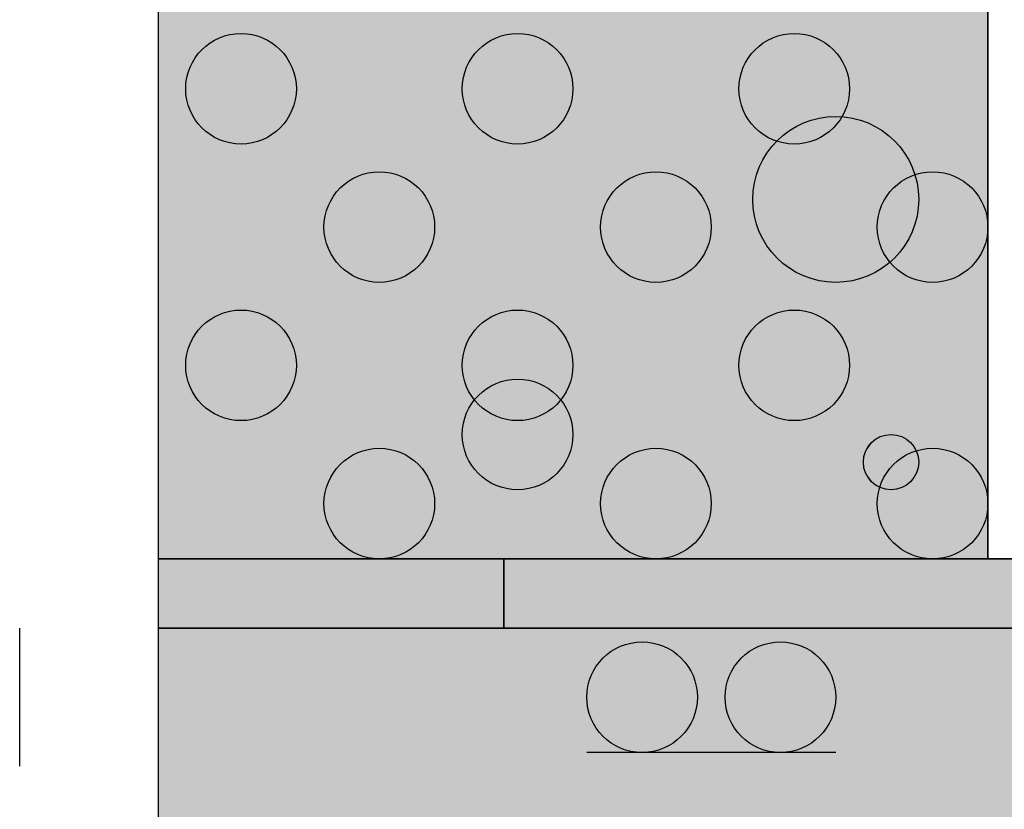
# Model space of a CAD drawing. Header units: metres. Extents: x 3458045 to 3462392, y 5482308 to 5484762.
# Tile 386 of 458: x 3461256.16 to 3461257.59, y 5484000.16 to 5484001.31. Entities that reach past the tile are written whole.
import ezdxf

# ---------------------------------------------------------------- set-up
doc = ezdxf.new("R2010")
doc.units = ezdxf.units.M
for name, color, linetype in [('BAUER_BK 2014', 1, 'CONTINUOUS'), ('WBObjGr', 7, 'CONTINUOUS'), ('WBObjSy', 7, 'CONTINUOUS')]:
    doc.layers.add(name, color=color, linetype=linetype)

# ---------------------------------------------------------------- blocks, each defined once
blk = doc.blocks.new('A$C78052E65')
at = {"layer": 'WBObjGr', "color": 7, "linetype": 'Continuous'}
for points in [[(-5, 0), (-5, -10)], [(-5, -4.4), (-3, -4.4)], [(-5, -4.5), (-3, -4.5)]]:
    blk.add_lwpolyline(points, dxfattribs=at)
at = {"layer": 'WBObjSy', "color": 30, "linetype": 'Continuous'}
for points in [[(-3.8, -4.4), (-3.8, -1.8), (-5, -1.8), (-5, -4.4), (-3.8, -4.4)], [(-3, -4.5), (-3, -4.4), (-4.5, -4.4), (-4.5, -4.5), (-3, -4.5)]]:
    blk.add_lwpolyline(points, dxfattribs=at)
at = {"layer": 'WBObjSy', "color": 7, "linetype": 'Continuous'}
for points in [[(-3.8, -4.4), (-3.8, -1.8), (-5, -1.8), (-5, -4.4), (-3.8, -4.4)], [(-3, -4.4), (-3, -1.8), (-3.8, -1.8), (-3.8, -4.4), (-3, -4.4)], [(-3, -4.5), (-3, -4.4), (-5, -4.4), (-5, -4.5), (-3, -4.5)], [(-5.2, -4.7), (-5.2, -4.5)], [(-3, -5.1), (-3, -4.5), (-5, -4.5), (-5, -5.1), (-3, -5.1)], [(-4.02, -4.68), (-4.38, -4.68)]]:
    blk.add_lwpolyline(points, dxfattribs=at)
at = {"layer": 'WBObjSy', "color": 2, "linetype": 'Continuous'}
blk.add_lwpolyline([(-4.5, -4.5), (-4.5, -4.4), (-5, -4.4), (-5, -4.5), (-4.5, -4.5)], dxfattribs=at)
at = {"layer": 'WBObjSy', "color": 62, "linetype": 'Continuous'}
blk.add_lwpolyline([(-3, -5.1), (-3, -4.5), (-5, -4.5), (-5, -5.1), (-3, -5.1)], dxfattribs=at)
at = {"layer": 'WBObjSy', "color": 7, "linetype": 'Continuous'}
for centre, radius in [((-4.88, -3.72), 0.08), ((-4.48, -3.72), 0.08), ((-4.08, -3.72), 0.08), ((-4.02, -3.88), 0.12), ((-4.68, -3.92), 0.08), ((-4.28, -3.92), 0.08), ((-3.88, -3.92), 0.08), ((-4.88, -4.12), 0.08), ((-4.48, -4.12), 0.08), ((-4.08, -4.12), 0.08), ((-4.48, -4.22), 0.08), ((-3.94, -4.26), 0.04), ((-4.68, -4.32), 0.08), ((-4.28, -4.32), 0.08), ((-3.88, -4.32), 0.08), ((-4.3, -4.6), 0.08), ((-4.1, -4.6), 0.08)]:
    blk.add_circle(centre, radius, dxfattribs=at)
at = {"layer": 'WBObjSy', "color": 30, "linetype": 'Continuous'}
for points in [[(-3.8, -4.4), (-3.8, -1.8), (-5, -4.4), (-5, -1.8)], [(-3, -4.5), (-3, -4.4), (-4.5, -4.5), (-4.5, -4.4)]]:
    blk.add_solid(points, dxfattribs=at)
at = {"layer": 'WBObjSy', "color": 7, "linetype": 'Continuous'}
for points in [[(-4.952, -3.6874), (-4.934, -3.6606), (-4.904, -3.644)], [(-4.952, -3.6874), (-4.904, -3.644), (-4.84, -3.6508)], [(-4.934, -3.6606), (-4.92, -3.6508), (-4.904, -3.644)], [(-4.904, -3.644), (-4.888, -3.6404), (-4.872, -3.6404)], [(-4.904, -3.644), (-4.872, -3.6404), (-4.84, -3.6508)], [(-4.872, -3.6404), (-4.856, -3.644), (-4.84, -3.6508)], [(-4.552, -3.6874), (-4.534, -3.6606), (-4.504, -3.644)], [(-4.552, -3.6874), (-4.504, -3.644), (-4.44, -3.6508)], [(-4.534, -3.6606), (-4.52, -3.6508), (-4.504, -3.644)], [(-4.504, -3.644), (-4.488, -3.6404), (-4.472, -3.6404)], [(-4.504, -3.644), (-4.472, -3.6404), (-4.44, -3.6508)], [(-4.472, -3.6404), (-4.456, -3.644), (-4.44, -3.6508)], [(-4.152, -3.6874), (-4.134, -3.6606), (-4.104, -3.644)], [(-4.152, -3.6874), (-4.104, -3.644), (-4.04, -3.6508)], [(-4.134, -3.6606), (-4.12, -3.6508), (-4.104, -3.644)], [(-4.104, -3.644), (-4.088, -3.6404), (-4.072, -3.6404)], [(-4.104, -3.644), (-4.072, -3.6404), (-4.04, -3.6508)], [(-4.072, -3.6404), (-4.056, -3.644), (-4.04, -3.6508)], [(-4.934, -3.7794), (-4.952, -3.6874), (-4.84, -3.6508)], [(-4.84, -3.6508), (-4.816, -3.767), (-4.934, -3.7794)], [(-4.84, -3.6508), (-4.826, -3.6606), (-4.816, -3.673)], [(-4.84, -3.6508), (-4.816, -3.673), (-4.802, -3.7034)], [(-4.84, -3.6508), (-4.802, -3.7034), (-4.816, -3.767)], [(-4.534, -3.7794), (-4.552, -3.6874), (-4.44, -3.6508)], [(-4.44, -3.6508), (-4.416, -3.767), (-4.534, -3.7794)], [(-4.44, -3.6508), (-4.426, -3.6606), (-4.416, -3.673)], [(-4.44, -3.6508), (-4.416, -3.673), (-4.402, -3.7034)], [(-4.44, -3.6508), (-4.402, -3.7034), (-4.416, -3.767)], [(-4.134, -3.7794), (-4.152, -3.6874), (-4.04, -3.6508)], [(-4.04, -3.6508), (-4.016, -3.767), (-4.134, -3.7794)], [(-4.04, -3.6508), (-4.026, -3.6606), (-4.016, -3.673)], [(-4.04, -3.6508), (-4.016, -3.673), (-4.002, -3.7034)], [(-4.04, -3.6508), (-4.002, -3.7034), (-4.016, -3.767)], [(-4.952, -3.6874), (-4.944, -3.673), (-4.934, -3.6606)], [(-4.816, -3.673), (-4.806, -3.6874), (-4.802, -3.7034)], [(-4.552, -3.6874), (-4.544, -3.673), (-4.534, -3.6606)], [(-4.416, -3.673), (-4.406, -3.6874), (-4.402, -3.7034)], [(-4.152, -3.6874), (-4.144, -3.673), (-4.134, -3.6606)], [(-4.016, -3.673), (-4.006, -3.6874), (-4.002, -3.7034)], [(-4.96, -3.72), (-4.958, -3.7034), (-4.952, -3.6874)], [(-4.952, -3.7526), (-4.96, -3.72), (-4.952, -3.6874)], [(-4.934, -3.7794), (-4.952, -3.7526), (-4.952, -3.6874)], [(-4.56, -3.72), (-4.558, -3.7034), (-4.552, -3.6874)], [(-4.552, -3.7526), (-4.56, -3.72), (-4.552, -3.6874)], [(-4.534, -3.7794), (-4.552, -3.7526), (-4.552, -3.6874)], [(-4.16, -3.72), (-4.158, -3.7034), (-4.152, -3.6874)], [(-4.152, -3.7526), (-4.16, -3.72), (-4.152, -3.6874)], [(-4.134, -3.7794), (-4.152, -3.7526), (-4.152, -3.6874)], [(-4.802, -3.7034), (-4.802, -3.7366), (-4.816, -3.767)], [(-4.802, -3.7034), (-4.8, -3.72), (-4.802, -3.7366)], [(-4.402, -3.7034), (-4.402, -3.7366), (-4.416, -3.767)], [(-4.402, -3.7034), (-4.4, -3.72), (-4.402, -3.7366)], [(-4.002, -3.7034), (-4.002, -3.7366), (-4.016, -3.767)], [(-4.002, -3.7034), (-4, -3.72), (-4.002, -3.7366)], [(-4.802, -3.7366), (-4.806, -3.7526), (-4.816, -3.767)], [(-4.402, -3.7366), (-4.406, -3.7526), (-4.416, -3.767)], [(-4.002, -3.7366), (-4.006, -3.7526), (-4.016, -3.767)], [(-4.934, -3.7794), (-4.944, -3.767), (-4.952, -3.7526)], [(-4.534, -3.7794), (-4.544, -3.767), (-4.552, -3.7526)], [(-4.134, -3.7794), (-4.144, -3.767), (-4.152, -3.7526)], [(-4.816, -3.767), (-4.872, -3.7996), (-4.934, -3.7794)], [(-4.816, -3.767), (-4.84, -3.7892), (-4.872, -3.7996)], [(-4.816, -3.767), (-4.826, -3.7794), (-4.84, -3.7892)], [(-4.416, -3.767), (-4.472, -3.7996), (-4.534, -3.7794)], [(-4.416, -3.767), (-4.44, -3.7892), (-4.472, -3.7996)], [(-4.416, -3.767), (-4.426, -3.7794), (-4.44, -3.7892)], [(-4.016, -3.767), (-4.072, -3.7996), (-4.134, -3.7794)], [(-4.13, -3.8312), (-4.1, -3.7908), (-4.056, -3.7658)], [(-4.13, -3.8312), (-4.056, -3.7658), (-3.96, -3.776)], [(-4.1, -3.7908), (-4.08, -3.776), (-4.056, -3.7658)], [(-4.016, -3.767), (-4.04, -3.7892), (-4.072, -3.7996)], [(-4.056, -3.7658), (-4.032, -3.7606), (-4.008, -3.7606)], [(-4.056, -3.7658), (-4.008, -3.7606), (-3.96, -3.776)], [(-4.016, -3.767), (-4.026, -3.7794), (-4.04, -3.7892)], [(-4.008, -3.7606), (-3.982, -3.7658), (-3.96, -3.776)], [(-4.904, -3.796), (-4.92, -3.7892), (-4.934, -3.7794)], [(-4.872, -3.7996), (-4.904, -3.796), (-4.934, -3.7794)], [(-4.504, -3.796), (-4.52, -3.7892), (-4.534, -3.7794)], [(-4.472, -3.7996), (-4.504, -3.796), (-4.534, -3.7794)], [(-4.104, -3.796), (-4.12, -3.7892), (-4.134, -3.7794)], [(-4.072, -3.7996), (-4.104, -3.796), (-4.134, -3.7794)], [(-4.1, -3.9692), (-4.13, -3.8312), (-3.96, -3.776)], [(-3.96, -3.776), (-3.922, -3.9506), (-4.1, -3.9692)], [(-3.96, -3.776), (-3.94, -3.7908), (-3.922, -3.8094)], [(-3.96, -3.776), (-3.922, -3.8094), (-3.902, -3.855)], [(-3.96, -3.776), (-3.902, -3.855), (-3.922, -3.9506)], [(-4.872, -3.7996), (-4.888, -3.7996), (-4.904, -3.796)], [(-4.84, -3.7892), (-4.856, -3.796), (-4.872, -3.7996)], [(-4.472, -3.7996), (-4.488, -3.7996), (-4.504, -3.796)], [(-4.44, -3.7892), (-4.456, -3.796), (-4.472, -3.7996)], [(-4.13, -3.8312), (-4.116, -3.8094), (-4.1, -3.7908)], [(-4.072, -3.7996), (-4.088, -3.7996), (-4.104, -3.796)], [(-4.04, -3.7892), (-4.056, -3.796), (-4.072, -3.7996)], [(-3.922, -3.8094), (-3.91, -3.8312), (-3.902, -3.855)], [(-4.752, -3.8874), (-4.734, -3.8606), (-4.704, -3.844)], [(-4.752, -3.8874), (-4.704, -3.844), (-4.64, -3.8508)], [(-4.734, -3.8606), (-4.72, -3.8508), (-4.704, -3.844)], [(-4.704, -3.844), (-4.688, -3.8404), (-4.672, -3.8404)], [(-4.704, -3.844), (-4.672, -3.8404), (-4.64, -3.8508)], [(-4.672, -3.8404), (-4.656, -3.844), (-4.64, -3.8508)], [(-4.352, -3.8874), (-4.334, -3.8606), (-4.304, -3.844)], [(-4.352, -3.8874), (-4.304, -3.844), (-4.24, -3.8508)], [(-4.334, -3.8606), (-4.32, -3.8508), (-4.304, -3.844)], [(-4.304, -3.844), (-4.288, -3.8404), (-4.272, -3.8404)], [(-4.304, -3.844), (-4.272, -3.8404), (-4.24, -3.8508)], [(-4.272, -3.8404), (-4.256, -3.844), (-4.24, -3.8508)], [(-4.14, -3.88), (-4.138, -3.855), (-4.13, -3.8312)], [(-4.13, -3.9288), (-4.14, -3.88), (-4.13, -3.8312)], [(-4.1, -3.9692), (-4.13, -3.9288), (-4.13, -3.8312)], [(-3.952, -3.8874), (-3.934, -3.8606), (-3.904, -3.844)], [(-3.952, -3.8874), (-3.904, -3.844), (-3.84, -3.8508)], [(-3.934, -3.8606), (-3.92, -3.8508), (-3.904, -3.844)], [(-3.904, -3.844), (-3.888, -3.8404), (-3.872, -3.8404)], [(-3.904, -3.844), (-3.872, -3.8404), (-3.84, -3.8508)], [(-3.872, -3.8404), (-3.856, -3.844), (-3.84, -3.8508)], [(-4.734, -3.9794), (-4.752, -3.8874), (-4.64, -3.8508)], [(-4.64, -3.8508), (-4.616, -3.967), (-4.734, -3.9794)], [(-4.64, -3.8508), (-4.626, -3.8606), (-4.616, -3.873)], [(-4.64, -3.8508), (-4.616, -3.873), (-4.602, -3.9034)], [(-4.64, -3.8508), (-4.602, -3.9034), (-4.616, -3.967)], [(-4.334, -3.9794), (-4.352, -3.8874), (-4.24, -3.8508)], [(-4.24, -3.8508), (-4.216, -3.967), (-4.334, -3.9794)], [(-4.24, -3.8508), (-4.226, -3.8606), (-4.216, -3.873)], [(-4.24, -3.8508), (-4.216, -3.873), (-4.202, -3.9034)], [(-4.24, -3.8508), (-4.202, -3.9034), (-4.216, -3.967)], [(-3.934, -3.9794), (-3.952, -3.8874), (-3.84, -3.8508)], [(-3.84, -3.8508), (-3.816, -3.967), (-3.934, -3.9794)], [(-3.902, -3.855), (-3.902, -3.905), (-3.922, -3.9506)], [(-3.902, -3.855), (-3.9, -3.88), (-3.902, -3.905)], [(-3.84, -3.8508), (-3.826, -3.8606), (-3.816, -3.873)], [(-3.84, -3.8508), (-3.816, -3.873), (-3.802, -3.9034)], [(-3.84, -3.8508), (-3.802, -3.9034), (-3.816, -3.967)], [(-4.752, -3.8874), (-4.744, -3.873), (-4.734, -3.8606)], [(-4.352, -3.8874), (-4.344, -3.873), (-4.334, -3.8606)], [(-3.952, -3.8874), (-3.944, -3.873), (-3.934, -3.8606)], [(-4.616, -3.873), (-4.606, -3.8874), (-4.602, -3.9034)], [(-4.216, -3.873), (-4.206, -3.8874), (-4.202, -3.9034)], [(-3.816, -3.873), (-3.806, -3.8874), (-3.802, -3.9034)], [(-4.76, -3.92), (-4.758, -3.9034), (-4.752, -3.8874)], [(-4.752, -3.9526), (-4.76, -3.92), (-4.752, -3.8874)], [(-4.734, -3.9794), (-4.752, -3.9526), (-4.752, -3.8874)], [(-4.36, -3.92), (-4.358, -3.9034), (-4.352, -3.8874)], [(-4.352, -3.9526), (-4.36, -3.92), (-4.352, -3.8874)], [(-4.334, -3.9794), (-4.352, -3.9526), (-4.352, -3.8874)], [(-3.96, -3.92), (-3.958, -3.9034), (-3.952, -3.8874)], [(-3.952, -3.9526), (-3.96, -3.92), (-3.952, -3.8874)], [(-3.934, -3.9794), (-3.952, -3.9526), (-3.952, -3.8874)], [(-4.602, -3.9034), (-4.602, -3.9366), (-4.616, -3.967)], [(-4.602, -3.9034), (-4.6, -3.92), (-4.602, -3.9366)], [(-4.202, -3.9034), (-4.202, -3.9366), (-4.216, -3.967)], [(-4.202, -3.9034), (-4.2, -3.92), (-4.202, -3.9366)], [(-3.902, -3.905), (-3.91, -3.9288), (-3.922, -3.9506)], [(-3.802, -3.9034), (-3.802, -3.9366), (-3.816, -3.967)], [(-3.802, -3.9034), (-3.8, -3.92), (-3.802, -3.9366)], [(-4.1, -3.9692), (-4.116, -3.9506), (-4.13, -3.9288)], [(-4.602, -3.9366), (-4.606, -3.9526), (-4.616, -3.967)], [(-4.202, -3.9366), (-4.206, -3.9526), (-4.216, -3.967)], [(-3.802, -3.9366), (-3.806, -3.9526), (-3.816, -3.967)], [(-4.734, -3.9794), (-4.744, -3.967), (-4.752, -3.9526)], [(-4.334, -3.9794), (-4.344, -3.967), (-4.352, -3.9526)], [(-3.922, -3.9506), (-4.008, -3.9994), (-4.1, -3.9692)], [(-3.922, -3.9506), (-3.96, -3.984), (-4.008, -3.9994)], [(-3.922, -3.9506), (-3.94, -3.9692), (-3.96, -3.984)], [(-3.934, -3.9794), (-3.944, -3.967), (-3.952, -3.9526)], [(-4.616, -3.967), (-4.672, -3.9996), (-4.734, -3.9794)], [(-4.616, -3.967), (-4.64, -3.9892), (-4.672, -3.9996)], [(-4.616, -3.967), (-4.626, -3.9794), (-4.64, -3.9892)], [(-4.216, -3.967), (-4.272, -3.9996), (-4.334, -3.9794)], [(-4.216, -3.967), (-4.24, -3.9892), (-4.272, -3.9996)], [(-4.216, -3.967), (-4.226, -3.9794), (-4.24, -3.9892)], [(-4.056, -3.9942), (-4.08, -3.984), (-4.1, -3.9692)], [(-4.008, -3.9994), (-4.056, -3.9942), (-4.1, -3.9692)], [(-3.816, -3.967), (-3.872, -3.9996), (-3.934, -3.9794)], [(-3.816, -3.967), (-3.84, -3.9892), (-3.872, -3.9996)], [(-3.816, -3.967), (-3.826, -3.9794), (-3.84, -3.9892)], [(-4.704, -3.996), (-4.72, -3.9892), (-4.734, -3.9794)], [(-4.672, -3.9996), (-4.704, -3.996), (-4.734, -3.9794)], [(-4.304, -3.996), (-4.32, -3.9892), (-4.334, -3.9794)], [(-4.272, -3.9996), (-4.304, -3.996), (-4.334, -3.9794)], [(-3.96, -3.984), (-3.982, -3.9942), (-4.008, -3.9994)], [(-3.904, -3.996), (-3.92, -3.9892), (-3.934, -3.9794)], [(-3.872, -3.9996), (-3.904, -3.996), (-3.934, -3.9794)], [(-4.672, -3.9996), (-4.688, -3.9996), (-4.704, -3.996)], [(-4.64, -3.9892), (-4.656, -3.996), (-4.672, -3.9996)], [(-4.272, -3.9996), (-4.288, -3.9996), (-4.304, -3.996)], [(-4.24, -3.9892), (-4.256, -3.996), (-4.272, -3.9996)], [(-4.008, -3.9994), (-4.032, -3.9994), (-4.056, -3.9942)], [(-3.872, -3.9996), (-3.888, -3.9996), (-3.904, -3.996)], [(-3.84, -3.9892), (-3.856, -3.996), (-3.872, -3.9996)], [(-4.904, -4.044), (-4.888, -4.0404), (-4.872, -4.0404)], [(-4.904, -4.044), (-4.872, -4.0404), (-4.84, -4.0508)], [(-4.872, -4.0404), (-4.856, -4.044), (-4.84, -4.0508)], [(-4.504, -4.044), (-4.488, -4.0404), (-4.472, -4.0404)], [(-4.504, -4.044), (-4.472, -4.0404), (-4.44, -4.0508)], [(-4.472, -4.0404), (-4.456, -4.044), (-4.44, -4.0508)], [(-4.104, -4.044), (-4.088, -4.0404), (-4.072, -4.0404)], [(-4.104, -4.044), (-4.072, -4.0404), (-4.04, -4.0508)], [(-4.072, -4.0404), (-4.056, -4.044), (-4.04, -4.0508)], [(-4.952, -4.0874), (-4.934, -4.0606), (-4.904, -4.044)], [(-4.952, -4.0874), (-4.904, -4.044), (-4.84, -4.0508)], [(-4.934, -4.1794), (-4.952, -4.0874), (-4.84, -4.0508)], [(-4.934, -4.0606), (-4.92, -4.0508), (-4.904, -4.044)], [(-4.84, -4.0508), (-4.816, -4.167), (-4.934, -4.1794)], [(-4.84, -4.0508), (-4.826, -4.0606), (-4.816, -4.073)], [(-4.84, -4.0508), (-4.816, -4.073), (-4.802, -4.1034)], [(-4.84, -4.0508), (-4.802, -4.1034), (-4.816, -4.167)], [(-4.552, -4.0874), (-4.534, -4.0606), (-4.504, -4.044)], [(-4.552, -4.0874), (-4.504, -4.044), (-4.44, -4.0508)], [(-4.534, -4.1794), (-4.552, -4.0874), (-4.44, -4.0508)], [(-4.534, -4.0606), (-4.52, -4.0508), (-4.504, -4.044)], [(-4.44, -4.0508), (-4.416, -4.167), (-4.534, -4.1794)], [(-4.44, -4.0508), (-4.426, -4.0606), (-4.416, -4.073)], [(-4.44, -4.0508), (-4.416, -4.073), (-4.402, -4.1034)], [(-4.44, -4.0508), (-4.402, -4.1034), (-4.416, -4.167)], [(-4.152, -4.0874), (-4.134, -4.0606), (-4.104, -4.044)], [(-4.152, -4.0874), (-4.104, -4.044), (-4.04, -4.0508)], [(-4.134, -4.1794), (-4.152, -4.0874), (-4.04, -4.0508)], [(-4.134, -4.0606), (-4.12, -4.0508), (-4.104, -4.044)], [(-4.04, -4.0508), (-4.016, -4.167), (-4.134, -4.1794)], [(-4.04, -4.0508), (-4.026, -4.0606), (-4.016, -4.073)], [(-4.04, -4.0508), (-4.016, -4.073), (-4.002, -4.1034)], [(-4.04, -4.0508), (-4.002, -4.1034), (-4.016, -4.167)], [(-4.952, -4.0874), (-4.944, -4.073), (-4.934, -4.0606)], [(-4.552, -4.0874), (-4.544, -4.073), (-4.534, -4.0606)], [(-4.152, -4.0874), (-4.144, -4.073), (-4.134, -4.0606)], [(-4.816, -4.073), (-4.806, -4.0874), (-4.802, -4.1034)], [(-4.416, -4.073), (-4.406, -4.0874), (-4.402, -4.1034)], [(-4.016, -4.073), (-4.006, -4.0874), (-4.002, -4.1034)], [(-4.96, -4.12), (-4.958, -4.1034), (-4.952, -4.0874)], [(-4.952, -4.1526), (-4.96, -4.12), (-4.952, -4.0874)], [(-4.934, -4.1794), (-4.952, -4.1526), (-4.952, -4.0874)], [(-4.56, -4.12), (-4.558, -4.1034), (-4.552, -4.0874)], [(-4.552, -4.1526), (-4.56, -4.12), (-4.552, -4.0874)], [(-4.534, -4.1794), (-4.552, -4.1526), (-4.552, -4.0874)], [(-4.16, -4.12), (-4.158, -4.1034), (-4.152, -4.0874)], [(-4.152, -4.1526), (-4.16, -4.12), (-4.152, -4.0874)], [(-4.134, -4.1794), (-4.152, -4.1526), (-4.152, -4.0874)], [(-4.802, -4.1034), (-4.802, -4.1366), (-4.816, -4.167)], [(-4.802, -4.1034), (-4.8, -4.12), (-4.802, -4.1366)], [(-4.402, -4.1034), (-4.402, -4.1366), (-4.416, -4.167)], [(-4.402, -4.1034), (-4.4, -4.12), (-4.402, -4.1366)], [(-4.002, -4.1034), (-4.002, -4.1366), (-4.016, -4.167)], [(-4.002, -4.1034), (-4, -4.12), (-4.002, -4.1366)], [(-4.802, -4.1366), (-4.806, -4.1526), (-4.816, -4.167)], [(-4.504, -4.144), (-4.488, -4.1404), (-4.472, -4.1404)], [(-4.504, -4.144), (-4.472, -4.1404), (-4.44, -4.1508)], [(-4.472, -4.1404), (-4.456, -4.144), (-4.44, -4.1508)], [(-4.402, -4.1366), (-4.406, -4.1526), (-4.416, -4.167)], [(-4.002, -4.1366), (-4.006, -4.1526), (-4.016, -4.167)], [(-4.934, -4.1794), (-4.944, -4.167), (-4.952, -4.1526)], [(-4.552, -4.1874), (-4.534, -4.1606), (-4.504, -4.144)], [(-4.552, -4.1874), (-4.504, -4.144), (-4.44, -4.1508)], [(-4.534, -4.2794), (-4.552, -4.1874), (-4.44, -4.1508)], [(-4.534, -4.1794), (-4.544, -4.167), (-4.552, -4.1526)], [(-4.534, -4.1606), (-4.52, -4.1508), (-4.504, -4.144)], [(-4.44, -4.1508), (-4.416, -4.267), (-4.534, -4.2794)], [(-4.44, -4.1508), (-4.426, -4.1606), (-4.416, -4.173)], [(-4.44, -4.1508), (-4.416, -4.173), (-4.402, -4.2034)], [(-4.44, -4.1508), (-4.402, -4.2034), (-4.416, -4.267)], [(-4.134, -4.1794), (-4.144, -4.167), (-4.152, -4.1526)], [(-4.816, -4.167), (-4.872, -4.1996), (-4.934, -4.1794)], [(-4.816, -4.167), (-4.84, -4.1892), (-4.872, -4.1996)], [(-4.816, -4.167), (-4.826, -4.1794), (-4.84, -4.1892)], [(-4.552, -4.1874), (-4.544, -4.173), (-4.534, -4.1606)], [(-4.416, -4.167), (-4.472, -4.1996), (-4.534, -4.1794)], [(-4.416, -4.167), (-4.44, -4.1892), (-4.472, -4.1996)], [(-4.416, -4.167), (-4.426, -4.1794), (-4.44, -4.1892)], [(-4.016, -4.167), (-4.072, -4.1996), (-4.134, -4.1794)], [(-4.016, -4.167), (-4.04, -4.1892), (-4.072, -4.1996)], [(-4.016, -4.167), (-4.026, -4.1794), (-4.04, -4.1892)], [(-4.904, -4.196), (-4.92, -4.1892), (-4.934, -4.1794)], [(-4.872, -4.1996), (-4.904, -4.196), (-4.934, -4.1794)], [(-4.504, -4.196), (-4.52, -4.1892), (-4.534, -4.1794)], [(-4.472, -4.1996), (-4.504, -4.196), (-4.534, -4.1794)], [(-4.416, -4.173), (-4.406, -4.1874), (-4.402, -4.2034)], [(-4.104, -4.196), (-4.12, -4.1892), (-4.134, -4.1794)], [(-4.072, -4.1996), (-4.104, -4.196), (-4.134, -4.1794)], [(-4.872, -4.1996), (-4.888, -4.1996), (-4.904, -4.196)], [(-4.84, -4.1892), (-4.856, -4.196), (-4.872, -4.1996)], [(-4.56, -4.22), (-4.558, -4.2034), (-4.552, -4.1874)], [(-4.552, -4.2526), (-4.56, -4.22), (-4.552, -4.1874)], [(-4.534, -4.2794), (-4.552, -4.2526), (-4.552, -4.1874)], [(-4.472, -4.1996), (-4.488, -4.1996), (-4.504, -4.196)], [(-4.44, -4.1892), (-4.456, -4.196), (-4.472, -4.1996)], [(-4.072, -4.1996), (-4.088, -4.1996), (-4.104, -4.196)], [(-4.04, -4.1892), (-4.056, -4.196), (-4.072, -4.1996)], [(-4.402, -4.2034), (-4.402, -4.2366), (-4.416, -4.267)], [(-4.402, -4.2034), (-4.4, -4.22), (-4.402, -4.2366)], [(-3.976, -4.2438), (-3.966, -4.2302), (-3.952, -4.222)], [(-3.976, -4.2438), (-3.952, -4.222), (-3.92, -4.2254)], [(-3.966, -4.2898), (-3.976, -4.2438), (-3.92, -4.2254)], [(-3.966, -4.2302), (-3.96, -4.2254), (-3.952, -4.222)], [(-3.92, -4.2254), (-3.908, -4.2836), (-3.966, -4.2898)], [(-3.952, -4.222), (-3.944, -4.2202), (-3.936, -4.2202)], [(-3.952, -4.222), (-3.936, -4.2202), (-3.92, -4.2254)], [(-3.936, -4.2202), (-3.928, -4.222), (-3.92, -4.2254)], [(-3.92, -4.2254), (-3.912, -4.2302), (-3.908, -4.2364)], [(-3.92, -4.2254), (-3.908, -4.2364), (-3.9, -4.2516)], [(-3.92, -4.2254), (-3.9, -4.2516), (-3.908, -4.2836)], [(-4.704, -4.244), (-4.688, -4.2404), (-4.672, -4.2404)], [(-4.704, -4.244), (-4.672, -4.2404), (-4.64, -4.2508)], [(-4.672, -4.2404), (-4.656, -4.244), (-4.64, -4.2508)], [(-4.402, -4.2366), (-4.406, -4.2526), (-4.416, -4.267)], [(-4.304, -4.244), (-4.288, -4.2404), (-4.272, -4.2404)], [(-4.304, -4.244), (-4.272, -4.2404), (-4.24, -4.2508)], [(-4.272, -4.2404), (-4.256, -4.244), (-4.24, -4.2508)], [(-3.976, -4.2438), (-3.972, -4.2364), (-3.966, -4.2302)], [(-3.908, -4.2364), (-3.904, -4.2438), (-3.9, -4.2516)], [(-3.904, -4.244), (-3.888, -4.2404), (-3.872, -4.2404)], [(-3.904, -4.244), (-3.872, -4.2404), (-3.84, -4.2508)], [(-3.872, -4.2404), (-3.856, -4.244), (-3.84, -4.2508)], [(-4.752, -4.2874), (-4.734, -4.2606), (-4.704, -4.244)], [(-4.752, -4.2874), (-4.704, -4.244), (-4.64, -4.2508)], [(-4.734, -4.3794), (-4.752, -4.2874), (-4.64, -4.2508)], [(-4.734, -4.2606), (-4.72, -4.2508), (-4.704, -4.244)], [(-4.64, -4.2508), (-4.616, -4.367), (-4.734, -4.3794)], [(-4.64, -4.2508), (-4.626, -4.2606), (-4.616, -4.273)], [(-4.64, -4.2508), (-4.616, -4.273), (-4.602, -4.3034)], [(-4.64, -4.2508), (-4.602, -4.3034), (-4.616, -4.367)], [(-4.534, -4.2794), (-4.544, -4.267), (-4.552, -4.2526)], [(-4.352, -4.2874), (-4.334, -4.2606), (-4.304, -4.244)], [(-4.352, -4.2874), (-4.304, -4.244), (-4.24, -4.2508)], [(-4.334, -4.3794), (-4.352, -4.2874), (-4.24, -4.2508)], [(-4.334, -4.2606), (-4.32, -4.2508), (-4.304, -4.244)], [(-4.24, -4.2508), (-4.216, -4.367), (-4.334, -4.3794)], [(-4.24, -4.2508), (-4.226, -4.2606), (-4.216, -4.273)], [(-4.24, -4.2508), (-4.216, -4.273), (-4.202, -4.3034)], [(-4.24, -4.2508), (-4.202, -4.3034), (-4.216, -4.367)], [(-3.98, -4.26), (-3.978, -4.2516), (-3.976, -4.2438)], [(-3.976, -4.2762), (-3.98, -4.26), (-3.976, -4.2438)], [(-3.966, -4.2898), (-3.976, -4.2762), (-3.976, -4.2438)], [(-3.952, -4.2874), (-3.934, -4.2606), (-3.904, -4.244)], [(-3.952, -4.2874), (-3.904, -4.244), (-3.84, -4.2508)], [(-3.934, -4.3794), (-3.952, -4.2874), (-3.84, -4.2508)], [(-3.934, -4.2606), (-3.92, -4.2508), (-3.904, -4.244)], [(-3.84, -4.2508), (-3.816, -4.367), (-3.934, -4.3794)], [(-3.9, -4.2516), (-3.9, -4.2684), (-3.908, -4.2836)], [(-3.9, -4.2516), (-3.9, -4.26), (-3.9, -4.2684)], [(-3.84, -4.2508), (-3.826, -4.2606), (-3.816, -4.273)], [(-3.84, -4.2508), (-3.816, -4.273), (-3.802, -4.3034)], [(-3.84, -4.2508), (-3.802, -4.3034), (-3.816, -4.367)], [(-4.752, -4.2874), (-4.744, -4.273), (-4.734, -4.2606)], [(-4.416, -4.267), (-4.472, -4.2996), (-4.534, -4.2794)], [(-4.416, -4.267), (-4.44, -4.2892), (-4.472, -4.2996)], [(-4.416, -4.267), (-4.426, -4.2794), (-4.44, -4.2892)], [(-4.352, -4.2874), (-4.344, -4.273), (-4.334, -4.2606)], [(-3.952, -4.2874), (-3.944, -4.273), (-3.934, -4.2606)], [(-3.9, -4.2684), (-3.904, -4.2762), (-3.908, -4.2836)], [(-4.616, -4.273), (-4.606, -4.2874), (-4.602, -4.3034)], [(-4.504, -4.296), (-4.52, -4.2892), (-4.534, -4.2794)], [(-4.472, -4.2996), (-4.504, -4.296), (-4.534, -4.2794)], [(-4.216, -4.273), (-4.206, -4.2874), (-4.202, -4.3034)], [(-3.966, -4.2898), (-3.972, -4.2836), (-3.976, -4.2762)], [(-3.908, -4.2836), (-3.936, -4.2998), (-3.966, -4.2898)], [(-3.908, -4.2836), (-3.92, -4.2946), (-3.936, -4.2998)], [(-3.908, -4.2836), (-3.912, -4.2898), (-3.92, -4.2946)], [(-3.816, -4.273), (-3.806, -4.2874), (-3.802, -4.3034)], [(-4.76, -4.32), (-4.758, -4.3034), (-4.752, -4.2874)], [(-4.752, -4.3526), (-4.76, -4.32), (-4.752, -4.2874)], [(-4.734, -4.3794), (-4.752, -4.3526), (-4.752, -4.2874)], [(-4.472, -4.2996), (-4.488, -4.2996), (-4.504, -4.296)], [(-4.44, -4.2892), (-4.456, -4.296), (-4.472, -4.2996)], [(-4.36, -4.32), (-4.358, -4.3034), (-4.352, -4.2874)], [(-4.352, -4.3526), (-4.36, -4.32), (-4.352, -4.2874)], [(-4.334, -4.3794), (-4.352, -4.3526), (-4.352, -4.2874)], [(-3.952, -4.298), (-3.96, -4.2946), (-3.966, -4.2898)], [(-3.936, -4.2998), (-3.952, -4.298), (-3.966, -4.2898)], [(-3.96, -4.32), (-3.958, -4.3034), (-3.952, -4.2874)], [(-3.952, -4.3526), (-3.96, -4.32), (-3.952, -4.2874)], [(-3.934, -4.3794), (-3.952, -4.3526), (-3.952, -4.2874)], [(-3.936, -4.2998), (-3.944, -4.2998), (-3.952, -4.298)], [(-3.92, -4.2946), (-3.928, -4.298), (-3.936, -4.2998)], [(-4.602, -4.3034), (-4.602, -4.3366), (-4.616, -4.367)], [(-4.602, -4.3034), (-4.6, -4.32), (-4.602, -4.3366)], [(-4.202, -4.3034), (-4.202, -4.3366), (-4.216, -4.367)], [(-4.202, -4.3034), (-4.2, -4.32), (-4.202, -4.3366)], [(-3.802, -4.3034), (-3.802, -4.3366), (-3.816, -4.367)], [(-3.802, -4.3034), (-3.8, -4.32), (-3.802, -4.3366)], [(-4.602, -4.3366), (-4.606, -4.3526), (-4.616, -4.367)], [(-4.202, -4.3366), (-4.206, -4.3526), (-4.216, -4.367)], [(-3.802, -4.3366), (-3.806, -4.3526), (-3.816, -4.367)], [(-4.734, -4.3794), (-4.744, -4.367), (-4.752, -4.3526)], [(-4.334, -4.3794), (-4.344, -4.367), (-4.352, -4.3526)], [(-3.934, -4.3794), (-3.944, -4.367), (-3.952, -4.3526)], [(-4.616, -4.367), (-4.672, -4.3996), (-4.734, -4.3794)], [(-4.616, -4.367), (-4.64, -4.3892), (-4.672, -4.3996)], [(-4.616, -4.367), (-4.626, -4.3794), (-4.64, -4.3892)], [(-4.216, -4.367), (-4.272, -4.3996), (-4.334, -4.3794)], [(-4.216, -4.367), (-4.24, -4.3892), (-4.272, -4.3996)], [(-4.216, -4.367), (-4.226, -4.3794), (-4.24, -4.3892)], [(-3.816, -4.367), (-3.872, -4.3996), (-3.934, -4.3794)], [(-3.816, -4.367), (-3.84, -4.3892), (-3.872, -4.3996)], [(-3.816, -4.367), (-3.826, -4.3794), (-3.84, -4.3892)], [(-4.704, -4.396), (-4.72, -4.3892), (-4.734, -4.3794)], [(-4.672, -4.3996), (-4.704, -4.396), (-4.734, -4.3794)], [(-4.304, -4.396), (-4.32, -4.3892), (-4.334, -4.3794)], [(-4.272, -4.3996), (-4.304, -4.396), (-4.334, -4.3794)], [(-3.904, -4.396), (-3.92, -4.3892), (-3.934, -4.3794)], [(-3.872, -4.3996), (-3.904, -4.396), (-3.934, -4.3794)], [(-4.672, -4.3996), (-4.688, -4.3996), (-4.704, -4.396)], [(-4.64, -4.3892), (-4.656, -4.396), (-4.672, -4.3996)], [(-4.272, -4.3996), (-4.288, -4.3996), (-4.304, -4.396)], [(-4.24, -4.3892), (-4.256, -4.396), (-4.272, -4.3996)], [(-3.872, -4.3996), (-3.888, -4.3996), (-3.904, -4.396)], [(-3.84, -4.3892), (-3.856, -4.396), (-3.872, -4.3996)], [(-4.372, -4.5674), (-4.354, -4.5406), (-4.324, -4.524)], [(-4.372, -4.5674), (-4.324, -4.524), (-4.26, -4.5308)], [(-4.354, -4.5406), (-4.34, -4.5308), (-4.324, -4.524)], [(-4.324, -4.524), (-4.308, -4.5204), (-4.292, -4.5204)], [(-4.324, -4.524), (-4.292, -4.5204), (-4.26, -4.5308)], [(-4.292, -4.5204), (-4.276, -4.524), (-4.26, -4.5308)], [(-4.172, -4.5674), (-4.154, -4.5406), (-4.124, -4.524)], [(-4.172, -4.5674), (-4.124, -4.524), (-4.06, -4.5308)], [(-4.154, -4.5406), (-4.14, -4.5308), (-4.124, -4.524)], [(-4.124, -4.524), (-4.108, -4.5204), (-4.092, -4.5204)], [(-4.124, -4.524), (-4.092, -4.5204), (-4.06, -4.5308)], [(-4.092, -4.5204), (-4.076, -4.524), (-4.06, -4.5308)], [(-4.354, -4.6594), (-4.372, -4.5674), (-4.26, -4.5308)], [(-4.372, -4.5674), (-4.364, -4.553), (-4.354, -4.5406)], [(-4.26, -4.5308), (-4.236, -4.647), (-4.354, -4.6594)], [(-4.26, -4.5308), (-4.246, -4.5406), (-4.236, -4.553)], [(-4.26, -4.5308), (-4.236, -4.553), (-4.222, -4.5834)], [(-4.26, -4.5308), (-4.222, -4.5834), (-4.236, -4.647)], [(-4.154, -4.6594), (-4.172, -4.5674), (-4.06, -4.5308)], [(-4.172, -4.5674), (-4.164, -4.553), (-4.154, -4.5406)], [(-4.06, -4.5308), (-4.036, -4.647), (-4.154, -4.6594)], [(-4.06, -4.5308), (-4.046, -4.5406), (-4.036, -4.553)], [(-4.06, -4.5308), (-4.036, -4.553), (-4.022, -4.5834)], [(-4.06, -4.5308), (-4.022, -4.5834), (-4.036, -4.647)], [(-4.236, -4.553), (-4.226, -4.5674), (-4.222, -4.5834)], [(-4.036, -4.553), (-4.026, -4.5674), (-4.022, -4.5834)], [(-4.38, -4.6), (-4.378, -4.5834), (-4.372, -4.5674)], [(-4.372, -4.6326), (-4.38, -4.6), (-4.372, -4.5674)], [(-4.354, -4.6594), (-4.372, -4.6326), (-4.372, -4.5674)], [(-4.18, -4.6), (-4.178, -4.5834), (-4.172, -4.5674)], [(-4.172, -4.6326), (-4.18, -4.6), (-4.172, -4.5674)], [(-4.154, -4.6594), (-4.172, -4.6326), (-4.172, -4.5674)], [(-4.222, -4.5834), (-4.222, -4.6166), (-4.236, -4.647)], [(-4.222, -4.5834), (-4.22, -4.6), (-4.222, -4.6166)], [(-4.022, -4.5834), (-4.022, -4.6166), (-4.036, -4.647)], [(-4.022, -4.5834), (-4.02, -4.6), (-4.022, -4.6166)], [(-4.222, -4.6166), (-4.226, -4.6326), (-4.236, -4.647)], [(-4.022, -4.6166), (-4.026, -4.6326), (-4.036, -4.647)], [(-4.354, -4.6594), (-4.364, -4.647), (-4.372, -4.6326)], [(-4.154, -4.6594), (-4.164, -4.647), (-4.172, -4.6326)], [(-4.236, -4.647), (-4.292, -4.6796), (-4.354, -4.6594)], [(-4.236, -4.647), (-4.26, -4.6692), (-4.292, -4.6796)], [(-4.236, -4.647), (-4.246, -4.6594), (-4.26, -4.6692)], [(-4.036, -4.647), (-4.092, -4.6796), (-4.154, -4.6594)], [(-4.036, -4.647), (-4.06, -4.6692), (-4.092, -4.6796)], [(-4.036, -4.647), (-4.046, -4.6594), (-4.06, -4.6692)], [(-4.324, -4.676), (-4.34, -4.6692), (-4.354, -4.6594)], [(-4.292, -4.6796), (-4.324, -4.676), (-4.354, -4.6594)], [(-4.26, -4.6692), (-4.276, -4.676), (-4.292, -4.6796)], [(-4.124, -4.676), (-4.14, -4.6692), (-4.154, -4.6594)], [(-4.092, -4.6796), (-4.124, -4.676), (-4.154, -4.6594)], [(-4.06, -4.6692), (-4.076, -4.676), (-4.092, -4.6796)], [(-4.292, -4.6796), (-4.308, -4.6796), (-4.324, -4.676)], [(-4.092, -4.6796), (-4.108, -4.6796), (-4.124, -4.676)]]:
    blk.add_solid(points, dxfattribs=at)
at = {"layer": 'WBObjSy', "color": 50, "linetype": 'Continuous'}
blk.add_solid([(-4.5, -4.5), (-4.5, -4.4), (-5, -4.5), (-5, -4.4)], dxfattribs=at)
at = {"layer": 'WBObjSy', "color": 62, "linetype": 'Continuous'}
blk.add_solid([(-3, -5.1), (-3, -4.5), (-5, -5.1), (-5, -4.5)], dxfattribs=at)

msp = doc.modelspace()

# ---------------------------------------------------------------- block references
at = {"layer": 'BAUER_BK 2014', "color": 0}
msp.add_blockref('A$C78052E65', (3461261.3621, 5484004.927), dxfattribs=at)

doc.saveas('drawing.dxf')
